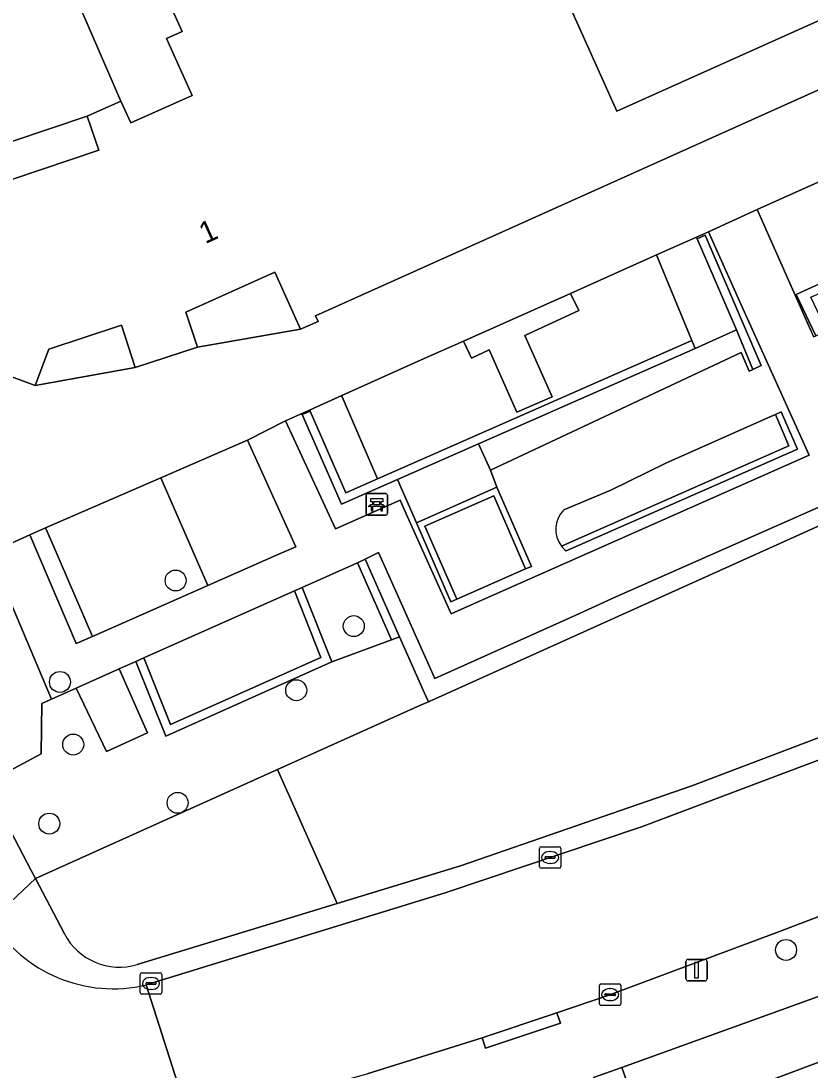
# Model space of a CAD drawing. Extents: x 161248 to 161848, y 384871 to 385383.
# Drawn here: x 161500.42 to 161537.26, y 385046.89 to 385095.85 of the extents above; entities that cross this region are included whole.
import ezdxf

# ---------------------------------------------------------------- set-up
doc = ezdxf.new("R2010")
doc.units = 0
for name, color, linetype in [('IMGEO_Bank', 7, 'Continuous'), ('IMGEO_Boom', 7, 'Continuous'), ('IMGEO_Erf', 7, 'Continuous'), ('IMGEO_Groenvoorziening', 7, 'Continuous'), ('IMGEO_Haag', 7, 'Continuous'), ('IMGEO_Kolk', 7, 'Continuous'), ('IMGEO_Lichtmast', 7, 'Continuous'), ('IMGEO_Muur', 7, 'Continuous'), ('IMGEO_Pand', 7, 'Continuous'), ('IMGEO_Pand_nummerreeks', 7, 'Continuous'), ('IMGEO_Rijbaan_lokaal_open', 7, 'Continuous'), ('IMGEO_Voetpad_halfverhard', 7, 'Continuous'), ('IMGEO_Voetpad_open', 7, 'Continuous')]:
    doc.layers.add(name, color=color, linetype=linetype)

msp = doc.modelspace()

# ---------------------------------------------------------------- linework, layer by layer
at = {"layer": 'IMGEO_Bank'}
for p, q in [((161516.532, 385072.865), (161516.532, 385073.706)), ((161516.532, 385073.706), (161516.532, 385072.865)), ((161516.607, 385073.79), (161517.448, 385073.79)), ((161517.448, 385073.79), (161516.607, 385073.79)), ((161517.532, 385073.715), (161517.532, 385072.874)), ((161517.532, 385072.874), (161517.532, 385073.715)), ((161517.229, 385073.188), (161516.836, 385073.188)), ((161516.841, 385073.296), (161516.841, 385073.402)), ((161516.885, 385073.402), (161516.885, 385073.296)), ((161517.173, 385073.408), (161516.891, 385073.408)), ((161516.891, 385073.29), (161517.173, 385073.29)), ((161517.179, 385073.296), (161517.179, 385073.402)), ((161517.223, 385073.402), (161517.223, 385073.296)), ((161517.457, 385072.79), (161516.616, 385072.79)), ((161516.616, 385072.79), (161517.457, 385072.79))]:
    msp.add_line(p, q, dxfattribs=at)
for points in [[(161516.835, 385073.408), (161516.749, 385073.408), (161516.749, 385073.569), (161517.312, 385073.569), (161517.312, 385073.408), (161517.229, 385073.408)], [(161516.779, 385073.188), (161516.637, 385073.188), (161516.749, 385073.29), (161516.835, 385073.29)], [(161516.829, 385073.181), (161516.829, 385072.974), (161516.786, 385072.974), (161516.786, 385073.181)], [(161517.229, 385073.29), (161517.312, 385073.29), (161517.424, 385073.188), (161517.285, 385073.188)], [(161517.279, 385073.181), (161517.279, 385072.974), (161517.235, 385072.974), (161517.235, 385073.181)]]:
    msp.add_lwpolyline(points, dxfattribs=at)
for centre, radius, start, end in [((161516.61, 385073.712), 0.0779, 92.4484, 184.2845), ((161516.61, 385073.712), 0.0779, 92.4484, 184.2845), ((161517.454, 385073.712), 0.0779, 2.4484, 94.2845), ((161517.454, 385073.712), 0.0779, 2.4484, 94.2845), ((161516.779, 385073.181), 0.00671, 2.8957, 87.1043), ((161516.836, 385073.181), 0.00671, 92.8957, 177.1043), ((161516.834, 385073.401), 0.00671, 2.8957, 87.1043), ((161516.834, 385073.297), 0.00671, 272.8957, 357.1043), ((161516.891, 385073.401), 0.00671, 92.8957, 177.1043), ((161516.891, 385073.297), 0.00671, 182.8957, 267.1043), ((161517.173, 385073.401), 0.00671, 2.8957, 87.1043), ((161517.173, 385073.297), 0.00671, 272.8957, 357.1043), ((161517.23, 385073.401), 0.00671, 92.8957, 177.1043), ((161517.23, 385073.297), 0.00671, 182.8957, 267.1043), ((161517.228, 385073.181), 0.00671, 2.8957, 87.1043), ((161517.285, 385073.181), 0.00671, 92.8957, 177.1043), ((161516.61, 385072.868), 0.0779, 182.4484, 274.2845), ((161516.61, 385072.868), 0.0779, 182.4484, 274.2845), ((161517.454, 385072.868), 0.0779, 272.4484, 4.2845), ((161517.454, 385072.868), 0.0779, 272.4484, 4.2845)]:
    msp.add_arc(centre, radius, start, end, dxfattribs=at)
at = {"layer": 'IMGEO_Boom'}
for centre in [(161507.64, 385069.736), (161515.959, 385067.608), (161502.24, 385065), (161513.271, 385064.613), (161502.858, 385062.078), (161507.732, 385059.358), (161501.74, 385058.389), (161536.141, 385052.491)]:
    msp.add_circle(centre, 0.489, dxfattribs=at)
at = {"layer": 'IMGEO_Erf'}
msp.add_lwpolyline([(161565.073, 385057.547), (161570.967, 385059.761), (161576.862, 385061.975), (161582.755, 385064.189), (161588.79, 385066.456), (161589.145, 385065.512), (161592.95, 385067.024), (161591.594, 385070.858), (161538.894, 385050.769), (161528.473, 385047.01), (161529.493, 385044.181), (161535.556, 385046.459), (161541.46, 385048.676), (161547.354, 385050.891), (161553.247, 385053.104), (161559.16, 385055.326)], close=True, dxfattribs=at)
at = {"layer": 'IMGEO_Groenvoorziening'}
for points in [[(161506.442, 385098.697), (161505.803, 385100.164), (161502.279, 385098.581), (161505.089, 385092.114), (161505.548, 385091.091), (161508.413, 385092.378), (161507.216, 385095.041), (161507.939, 385095.366)], [(161552.019, 385090.129), (161552.195, 385089.652), (161552.976, 385087.535), (161553.501, 385086.113), (161554.385, 385083.718), (161539.432, 385077.137), (161538.324, 385079.473), (161538.157, 385079.401), (161539.39, 385076.539), (161553.618, 385082.839), (161555.12, 385083.489), (161550.712, 385094.175), (161534.793, 385087.051), (161537.292, 385081.408), (161537.421, 385081.109), (161537.526, 385081.156), (161536.61, 385083.086)], [(161546.898, 385076.445), (161555.221, 385080.061), (161576.826, 385088.455), (161578.405, 385089.13), (161583.611, 385090.971), (161582.461, 385092.975), (161582.198, 385092.828), (161581.929, 385092.695), (161530.726, 385070.086), (161528.198, 385068.97), (161526.333, 385068.119), (161519.737, 385065.162), (161517.388, 385070.417), (161517.114, 385071.036), (161516.497, 385070.729), (161518.098, 385067.11), (161519.266, 385064.472), (161519.439, 385064.08)], [(161552.195, 385089.652), (161552.019, 385090.129), (161536.61, 385083.086), (161537.526, 385081.156), (161538.052, 385081.386), (161537.744, 385082.006), (161537.297, 385082.955), (161551.719, 385089.438), (161552.188, 385088.25), (161552.528, 385087.347), (161552.976, 385087.535)], [(161518.13, 385073.48), (161518.462, 385072.714), (161520.503, 385068.174), (161521.411, 385068.578), (161537.224, 385075.58), (161534.128, 385082.433), (161532.526, 385086.017), (161531.96, 385085.764), (161531.994, 385085.686), (161532.359, 385085.849), (161534.202, 385081.582), (161534.983, 385079.774), (161534.588, 385079.584), (161534.415, 385079.501), (161534.05, 385080.378), (161522.346, 385074.89), (161522.645, 385074.09), (161524.255, 385070.395), (161523.981, 385070.274), (161520.77, 385068.857), (161520.496, 385068.736), (161518.886, 385072.431), (161518.006, 385074.451), (161515.378, 385073.294), (161513.552, 385077.484), (161513.917, 385077.647), (161513.896, 385077.693), (161512.765, 385077.186), (161515.111, 385072.146), (161515.768, 385072.447)], [(161531.994, 385085.686), (161531.96, 385085.764), (161530.093, 385084.931), (161530.127, 385084.856), (161531.742, 385080.936), (161531.894, 385080.566), (161533.832, 385081.43)], [(161531.994, 385085.686), (161533.832, 385081.43), (161534.588, 385079.584), (161534.983, 385079.774), (161534.202, 385081.582), (161532.359, 385085.849)], [(161530.127, 385084.856), (161530.093, 385084.931), (161526.072, 385083.138), (161526.104, 385083.067), (161526.462, 385082.332), (161523.949, 385081.175), (161525.215, 385078.314), (161523.576, 385077.597), (161522.284, 385080.497), (161521.452, 385080.111), (161521.108, 385080.845), (161521.079, 385080.91), (161519.104, 385080.029), (161515.394, 385078.365), (161515.417, 385078.314), (161517.068, 385074.475), (161531.742, 385080.936)], [(161523.949, 385081.175), (161526.462, 385082.332), (161526.104, 385083.067), (161526.072, 385083.138), (161521.079, 385080.91), (161521.108, 385080.845), (161521.452, 385080.111), (161522.284, 385080.497), (161523.576, 385077.597), (161525.215, 385078.314)], [(161531.894, 385080.566), (161521.777, 385076.111), (161522.346, 385074.89), (161534.05, 385080.378), (161534.415, 385079.501), (161534.588, 385079.584), (161533.832, 385081.43)], [(161517.068, 385074.475), (161515.584, 385073.822), (161513.917, 385077.647), (161513.552, 385077.484), (161515.378, 385073.294), (161518.006, 385074.451), (161521.777, 385076.111), (161531.894, 385080.566), (161531.742, 385080.936)], [(161515.417, 385078.314), (161515.394, 385078.365), (161513.896, 385077.693), (161513.917, 385077.647), (161515.584, 385073.822), (161517.068, 385074.475)], [(161511.002, 385076.293), (161506.948, 385074.531), (161509.142, 385069.503), (161512.497, 385070.981), (161513.245, 385071.304)], [(161518.006, 385074.451), (161518.886, 385072.431), (161522.645, 385074.09), (161522.346, 385074.89), (161521.777, 385076.111)], [(161506.948, 385074.531), (161501.565, 385072.192), (161501.854, 385071.524), (161503.752, 385067.128), (161509.142, 385069.503)], [(161524.255, 385070.395), (161522.645, 385074.09), (161518.886, 385072.431), (161520.496, 385068.736), (161520.77, 385068.857), (161519.28, 385072.277), (161522.49, 385073.694), (161523.981, 385070.274)], [(161522.49, 385073.694), (161519.28, 385072.277), (161520.77, 385068.857), (161523.981, 385070.274)], [(161501.854, 385071.524), (161501.565, 385072.192), (161500.827, 385071.871), (161503.003, 385066.792), (161503.752, 385067.128)], [(161498.962, 385071.03), (161497.959, 385070.568), (161497.741, 385070.45), (161494.24, 385068.892), (161498.766, 385060.259), (161501.355, 385061.65), (161501.392, 385064.002), (161501.846, 385064.204), (161499.218, 385070.39)], [(161516.132, 385070.566), (161513.55, 385069.416), (161514.93, 385065.934), (161517.723, 385066.971)], [(161518.098, 385067.11), (161516.497, 385070.729), (161516.132, 385070.566), (161517.723, 385066.971)], [(161513.184, 385069.253), (161514.417, 385066.143), (161507.394, 385063.009), (161506.153, 385066.122), (161505.787, 385065.959), (161507.177, 385062.474), (161514.93, 385065.934), (161513.55, 385069.416)], [(161513.184, 385069.253), (161506.153, 385066.122), (161507.394, 385063.009), (161514.417, 385066.143)], [(161519.074, 385063.916), (161519.439, 385064.08), (161519.266, 385064.472), (161518.098, 385067.11), (161517.723, 385066.971), (161514.93, 385065.934), (161507.177, 385062.474), (161505.787, 385065.959), (161505.007, 385065.612), (161506.332, 385062.63), (161504.42, 385061.76), (161502.997, 385064.717), (161501.846, 385064.204), (161501.392, 385064.002), (161501.355, 385061.65), (161498.766, 385060.259), (161500.895, 385056.199), (161501.094, 385055.82), (161512.396, 385060.909)], [(161502.997, 385064.717), (161504.42, 385061.76), (161506.332, 385062.63), (161505.007, 385065.612)]]:
    msp.add_lwpolyline(points, close=True, dxfattribs=at)
for points in [[(161589.28, 385082.44), (161583.611, 385090.971), (161578.405, 385089.13), (161576.826, 385088.455), (161555.221, 385080.061), (161546.898, 385076.445), (161519.439, 385064.08), (161519.074, 385063.916), (161512.396, 385060.909), (161515.187, 385054.666), (161520.946, 385056.425), (161531.74, 385060.145), (161584.888, 385080.338)], [(161525.881, 385071.113), (161536.668, 385075.872), (161535.919, 385077.607), (161535.644, 385077.485), (161536.275, 385076.026), (161525.656, 385071.341)], [(161525.656, 385071.341), (161536.275, 385076.026), (161535.644, 385077.485), (161535.315, 385077.339), (161530.531, 385075.211), (161527.955, 385073.955), (161525.765, 385073.031)], [(161527.955, 385073.955), (161530.531, 385075.211), (161535.315, 385077.339), (161535.644, 385077.485), (161535.919, 385077.607), (161536.668, 385075.872), (161525.881, 385071.113)], [(161525.765, 385073.031), (161527.955, 385073.955)], [(161505.845, 385051.813), (161515.187, 385054.666), (161512.396, 385060.909), (161501.094, 385055.82), (161502.444, 385053.246)]]:
    msp.add_lwpolyline(points, dxfattribs=at)
for centre, radius, start, end in [((161526.68, 385072.123), 1.289, 135.2454, 217.3741), ((161526.68, 385072.123), 1.289, 135.2454, 217.3741), ((161526.655, 385072.102), 1.256, 217.2933, 231.9478), ((161526.655, 385072.102), 1.256, 217.2933, 231.9478), ((161505.014, 385054.592), 2.901, 207.6488, 286.6553)]:
    msp.add_arc(centre, radius, start, end, dxfattribs=at)
at = {"layer": 'IMGEO_Haag'}
for points in [[(161552.195, 385089.652), (161552.019, 385090.129), (161536.61, 385083.086), (161537.526, 385081.156), (161538.052, 385081.386), (161537.744, 385082.006), (161537.297, 385082.955), (161551.719, 385089.438), (161552.188, 385088.25), (161552.528, 385087.347), (161552.976, 385087.535)], [(161531.994, 385085.686), (161533.832, 385081.43), (161534.588, 385079.584), (161534.983, 385079.774), (161534.202, 385081.582), (161532.359, 385085.849)], [(161517.068, 385074.475), (161515.584, 385073.822), (161513.917, 385077.647), (161513.552, 385077.484), (161515.378, 385073.294), (161518.006, 385074.451), (161521.777, 385076.111), (161531.894, 385080.566), (161531.742, 385080.936)], [(161518.006, 385074.451), (161518.886, 385072.431), (161522.645, 385074.09), (161522.346, 385074.89), (161521.777, 385076.111)], [(161506.948, 385074.531), (161501.565, 385072.192), (161501.854, 385071.524), (161503.752, 385067.128), (161509.142, 385069.503)], [(161524.255, 385070.395), (161522.645, 385074.09), (161518.886, 385072.431), (161520.496, 385068.736), (161520.77, 385068.857), (161519.28, 385072.277), (161522.49, 385073.694), (161523.981, 385070.274)], [(161518.098, 385067.11), (161516.497, 385070.729), (161516.132, 385070.566), (161517.723, 385066.971)], [(161513.184, 385069.253), (161514.417, 385066.143), (161507.394, 385063.009), (161506.153, 385066.122), (161505.787, 385065.959), (161507.177, 385062.474), (161514.93, 385065.934), (161513.55, 385069.416)]]:
    msp.add_lwpolyline(points, close=True, dxfattribs=at)
msp.add_lwpolyline([(161525.881, 385071.113), (161536.668, 385075.872), (161535.919, 385077.607), (161535.644, 385077.485), (161536.275, 385076.026), (161525.656, 385071.341)], dxfattribs=at)
msp.add_arc((161526.655, 385072.102), 1.256, 217.2933, 231.9478, dxfattribs=at)
at = {"layer": 'IMGEO_Kolk'}
for p, q in [((161524.701, 385057.307), (161525.553, 385057.307)), ((161524.626, 385056.381), (161524.626, 385057.233)), ((161524.885, 385056.801), (161524.885, 385056.813)), ((161524.928, 385056.85), (161525.326, 385056.85)), ((161525.114, 385057.087), (161525.139, 385057.087)), ((161525.369, 385056.813), (161525.369, 385056.801)), ((161525.627, 385057.233), (161525.627, 385056.381)), ((161525.323, 385056.764), (161524.925, 385056.764)), ((161525.137, 385056.527), (161525.112, 385056.527)), ((161525.553, 385056.307), (161524.701, 385056.307)), ((161506.063, 385051.426), (161506.915, 385051.426)), ((161505.988, 385050.5), (161505.988, 385051.352)), ((161506.29, 385050.969), (161506.688, 385050.969)), ((161506.476, 385051.206), (161506.501, 385051.206)), ((161506.989, 385051.352), (161506.989, 385050.5)), ((161506.247, 385050.92), (161506.247, 385050.932)), ((161506.685, 385050.883), (161506.287, 385050.883)), ((161506.499, 385050.646), (161506.474, 385050.646)), ((161506.731, 385050.932), (161506.731, 385050.92)), ((161527.428, 385049.98), (161527.428, 385050.832)), ((161527.503, 385050.906), (161528.355, 385050.906)), ((161527.73, 385050.449), (161528.128, 385050.449)), ((161527.916, 385050.686), (161527.941, 385050.686)), ((161528.429, 385050.832), (161528.429, 385049.98)), ((161506.915, 385050.426), (161506.063, 385050.426)), ((161527.687, 385050.4), (161527.687, 385050.412)), ((161528.125, 385050.363), (161527.727, 385050.363)), ((161527.939, 385050.126), (161527.914, 385050.126)), ((161528.171, 385050.412), (161528.171, 385050.4)), ((161528.355, 385049.906), (161527.503, 385049.906))]:
    msp.add_line(p, q, dxfattribs=at)
for points in [[(161524.701, 385057.307), (161525.553, 385057.307)], [(161524.626, 385056.381), (161524.626, 385057.233)], [(161525.627, 385057.233), (161525.627, 385056.381)], [(161525.553, 385056.307), (161524.701, 385056.307)], [(161506.063, 385051.426), (161506.915, 385051.426)], [(161505.988, 385050.5), (161505.988, 385051.352)], [(161506.989, 385051.352), (161506.989, 385050.5)], [(161527.428, 385049.98), (161527.428, 385050.832)], [(161527.503, 385050.906), (161528.355, 385050.906)], [(161528.429, 385050.832), (161528.429, 385049.98)], [(161506.915, 385050.426), (161506.063, 385050.426)], [(161528.355, 385049.906), (161527.503, 385049.906)]]:
    msp.add_lwpolyline(points, dxfattribs=at)
for centre, radius, start, end in [((161524.703, 385057.231), 0.0765, 91.552, 178.448), ((161524.703, 385057.231), 0.0765, 91.552, 178.448), ((161525.551, 385057.231), 0.0765, 1.552, 88.448), ((161525.551, 385057.231), 0.0765, 1.552, 88.448), ((161524.925, 385056.81), 0.0403, 85.8775, 175.7526), ((161525.33, 385056.812), 0.0386, 1.7309, 96.639), ((161524.703, 385056.383), 0.0765, 181.552, 268.448), ((161524.703, 385056.383), 0.0765, 181.552, 268.448), ((161524.922, 385056.8), 0.0366, 178.938, 274.7102), ((161525.326, 385056.807), 0.043, 264.8664, 352.4533), ((161525.551, 385056.383), 0.0765, 271.552, 358.448), ((161525.551, 385056.383), 0.0765, 271.552, 358.448), ((161506.065, 385051.35), 0.0765, 91.552, 178.448), ((161506.065, 385051.35), 0.0765, 91.552, 178.448), ((161506.913, 385051.35), 0.0765, 1.552, 88.448), ((161506.913, 385051.35), 0.0765, 1.552, 88.448), ((161506.287, 385050.929), 0.0403, 85.8775, 175.7526), ((161506.692, 385050.931), 0.0386, 1.7309, 96.639), ((161506.065, 385050.502), 0.0765, 181.552, 268.448), ((161506.065, 385050.502), 0.0765, 181.552, 268.448), ((161506.284, 385050.919), 0.0366, 178.938, 274.7102), ((161506.688, 385050.926), 0.043, 264.8664, 352.4533), ((161506.913, 385050.502), 0.0765, 271.552, 358.448), ((161506.913, 385050.502), 0.0765, 271.552, 358.448), ((161527.505, 385050.83), 0.0765, 91.552, 178.448), ((161527.505, 385050.83), 0.0765, 91.552, 178.448), ((161527.727, 385050.409), 0.0403, 85.8775, 175.7526), ((161528.132, 385050.411), 0.0386, 1.7309, 96.639), ((161528.353, 385050.83), 0.0765, 1.552, 88.448), ((161528.353, 385050.83), 0.0765, 1.552, 88.448), ((161527.505, 385049.982), 0.0765, 181.552, 268.448), ((161527.505, 385049.982), 0.0765, 181.552, 268.448), ((161527.724, 385050.399), 0.0366, 178.938, 274.7102), ((161528.128, 385050.406), 0.043, 264.8664, 352.4533), ((161528.353, 385049.982), 0.0765, 271.552, 358.448), ((161528.353, 385049.982), 0.0765, 271.552, 358.448)]:
    msp.add_arc(centre, radius, start, end, dxfattribs=at)
for centre, major_axis, ratio, start_param, end_param in [((161525.113, 385056.807), (-0.387, 0.002), 0.722429, 4.712389, 7.853982), ((161525.138, 385056.807), (-0.39, 0.002), 0.717154, 1.570796, 4.712389), ((161506.475, 385050.926), (-0.387, 0.002), 0.722429, 4.712389, 7.853982), ((161506.5, 385050.926), (-0.39, 0.002), 0.717154, 1.570796, 4.712389), ((161527.915, 385050.406), (-0.387, 0.002), 0.722429, 4.712389, 7.853982), ((161527.94, 385050.406), (-0.39, 0.002), 0.717154, 1.570796, 4.712389)]:
    msp.add_ellipse(centre, major_axis=major_axis, ratio=ratio, start_param=start_param, end_param=end_param, dxfattribs=at)
at = {"layer": 'IMGEO_Lichtmast'}
for p, q in [((161531.466, 385051.149), (161531.466, 385051.949)), ((161531.466, 385051.949), (161531.466, 385051.149)), ((161531.566, 385052.049), (161532.356, 385052.049)), ((161532.356, 385052.049), (161531.566, 385052.049)), ((161532.456, 385051.949), (161532.456, 385051.149)), ((161532.456, 385051.149), (161532.456, 385051.949)), ((161532.356, 385051.049), (161531.566, 385051.049)), ((161531.566, 385051.049), (161532.356, 385051.049))]:
    msp.add_line(p, q, dxfattribs=at)
msp.add_lwpolyline([(161531.886, 385051.924), (161532.036, 385051.924), (161532.036, 385051.174), (161531.886, 385051.174), (161531.886, 385051.924)], dxfattribs=at)
for centre, start, end in [((161531.566, 385051.949), 90, 180), ((161531.566, 385051.949), 90, 180), ((161532.356, 385051.949), 0, 90), ((161532.356, 385051.949), 360, 90), ((161531.566, 385051.149), 180, 270), ((161531.566, 385051.149), 180, 270), ((161532.356, 385051.149), 270, 0), ((161532.356, 385051.149), 270, 0)]:
    msp.add_arc(centre, 0.1, start, end, dxfattribs=at)
at = {"layer": 'IMGEO_Muur'}
for points in [[(161498.766, 385060.259), (161500.895, 385056.199)], [(161500.895, 385056.199), (161501.094, 385055.82)]]:
    msp.add_lwpolyline(points, dxfattribs=at)
at = {"layer": 'IMGEO_Pand'}
for points in [[(161543.475, 385098.484), (161528.242, 385091.641), (161524.736, 385099.445), (161540.026, 385106.314)], [(161506.442, 385098.697), (161507.939, 385095.366), (161507.216, 385095.041), (161508.413, 385092.378), (161505.548, 385091.091), (161505.089, 385092.114), (161503.513, 385091.407), (161504.049, 385089.82), (161500, 385088.452)], [(161500, 385079.238), (161501.075, 385078.83), (161501.721, 385080.529), (161505.107, 385081.646), (161505.758, 385079.671), (161508.662, 385080.628), (161508.122, 385082.268), (161512.277, 385084.134), (161513.477, 385081.462), (161514.288, 385081.826), (161514.171, 385082.086), (161544.654, 385095.78)]]:
    msp.add_lwpolyline(points, dxfattribs=at)
msp.add_lwpolyline([(161541.46, 385048.676), (161535.556, 385046.459), (161538.491, 385038.648), (161544.394, 385040.865)], close=True, dxfattribs=at)
at = {"layer": 'IMGEO_Rijbaan_lokaal_open'}
for points in [[(161586.502, 385079.759), (161585.906, 385079.534), (161529.392, 385058.239), (161520.264, 385055.172), (161506.266, 385050.857), (161508.319, 385044.433), (161516.58, 385046.703), (161521.95, 385048.386), (161525.446, 385049.549), (161527.874, 385050.388), (161535.71, 385053.309), (161590.259, 385074.054)], [(161508.319, 385044.433), (161506.266, 385050.857)]]:
    msp.add_lwpolyline(points, dxfattribs=at)
msp.add_arc((161504.733, 385057.383), 6.704, 211.5543, 283.2161, dxfattribs=at)
at = {"layer": 'IMGEO_Voetpad_halfverhard'}
for points in [[(161499.218, 385070.39), (161501.846, 385064.204), (161502.997, 385064.717), (161505.007, 385065.612), (161505.787, 385065.959), (161506.153, 385066.122), (161513.184, 385069.253), (161513.55, 385069.416), (161516.132, 385070.566), (161516.497, 385070.729), (161517.114, 385071.036), (161517.388, 385070.417), (161519.737, 385065.162), (161526.333, 385068.119), (161528.198, 385068.97), (161530.726, 385070.086), (161581.929, 385092.695)], [(161537.292, 385081.408), (161534.793, 385087.051), (161532.526, 385086.017), (161534.128, 385082.433), (161537.224, 385075.58), (161521.411, 385068.578), (161520.503, 385068.174), (161518.462, 385072.714), (161518.13, 385073.48), (161515.768, 385072.447), (161515.111, 385072.146), (161512.765, 385077.186), (161511.002, 385076.293), (161513.245, 385071.304), (161512.497, 385070.981), (161509.142, 385069.503), (161503.752, 385067.128), (161503.003, 385066.792), (161500.827, 385071.871), (161498.962, 385071.03)]]:
    msp.add_lwpolyline(points, dxfattribs=at)
at = {"layer": 'IMGEO_Voetpad_open'}
for points in [[(161540.85, 385106.449), (161540.114, 385106.118), (161540.026, 385106.314), (161524.736, 385099.445), (161528.242, 385091.641), (161543.475, 385098.484), (161543.409, 385098.631), (161544.216, 385098.993)], [(161503.513, 385091.407), (161500, 385090.22), (161497.562, 385089.397), (161497.366, 385088.879), (161499.2, 385088.182), (161500, 385088.452), (161504.049, 385089.82)], [(161513.477, 385081.462), (161512.277, 385084.134), (161508.122, 385082.268), (161508.662, 385080.628)], [(161505.758, 385079.671), (161505.107, 385081.646), (161501.721, 385080.529), (161501.075, 385078.83)], [(161521.95, 385048.386), (161522.107, 385047.913), (161525.603, 385049.075), (161525.446, 385049.549)]]:
    msp.add_lwpolyline(points, close=True, dxfattribs=at)
for points in [[(161544.654, 385095.78), (161514.171, 385082.086), (161514.288, 385081.826), (161513.477, 385081.462), (161508.662, 385080.628), (161505.758, 385079.671), (161501.075, 385078.83), (161500, 385079.238), (161499.243, 385079.526), (161498.597, 385080.086), (161496.491, 385086.198), (161496.632, 385086.948), (161497.366, 385088.879), (161497.562, 385089.397), (161500, 385090.22), (161503.513, 385091.407), (161505.089, 385092.114), (161502.279, 385098.581)], [(161527.147, 385046.532), (161528.473, 385047.01), (161538.894, 385050.769), (161591.594, 385070.858), (161592.95, 385067.024), (161595.155, 385061.233), (161594.788, 385056.581), (161594.068, 385048.384), (161593.863, 385046.965), (161595.047, 385046.848), (161596.272, 385062.029), (161592.706, 385071.279), (161596.479, 385072.714), (161597.661, 385073.166), (161598.554, 385070.923), (161599.306, 385070.624), (161609.012, 385095.368)], [(161498.962, 385071.03), (161500.827, 385071.871), (161501.565, 385072.192), (161506.948, 385074.531), (161511.002, 385076.293), (161512.765, 385077.186), (161513.896, 385077.693), (161515.394, 385078.365), (161519.104, 385080.029), (161521.079, 385080.91), (161526.072, 385083.138), (161530.093, 385084.931), (161531.96, 385085.764), (161532.526, 385086.017), (161534.793, 385087.051), (161550.712, 385094.175)], [(161488.539, 385076.16), (161488.847, 385075.634), (161487.941, 385075.14), (161488.906, 385073.312), (161499.021, 385053.875), (161501.094, 385055.82), (161500.895, 385056.199), (161498.766, 385060.259), (161494.24, 385068.892), (161490.088, 385076.816), (161490.076, 385076.838), (161489.373, 385078.147), (161488.184, 385079.907), (161487.868, 385080.375), (161486.922, 385081.494), (161485.879, 385082.523), (161484.749, 385083.456), (161483.54, 385084.283), (161482.262, 385085), (161480.924, 385085.599), (161480.771, 385085.659), (161479.331, 385086.193)], [(161584.888, 385080.338), (161531.74, 385060.145), (161520.946, 385056.425), (161515.187, 385054.666), (161505.845, 385051.813)], [(161506.266, 385050.857), (161520.264, 385055.172), (161529.392, 385058.239), (161585.906, 385079.534), (161586.502, 385079.759)], [(161590.259, 385074.054), (161535.71, 385053.309), (161527.874, 385050.388), (161525.446, 385049.549), (161525.603, 385049.075), (161522.107, 385047.913), (161521.95, 385048.386), (161516.58, 385046.703)], [(161501.094, 385055.82), (161499.021, 385053.875)], [(161502.444, 385053.246), (161501.094, 385055.82)], [(161529.493, 385044.181), (161528.473, 385047.01), (161527.147, 385046.532)]]:
    msp.add_lwpolyline(points, dxfattribs=at)
for centre, radius, start, end in [((161504.733, 385057.383), 6.704, 211.5543, 283.2161), ((161505.014, 385054.592), 2.901, 207.6488, 286.6553)]:
    msp.add_arc(centre, radius, start, end, dxfattribs=at)

# ---------------------------------------------------------------- texts
at = {"layer": 'IMGEO_Pand_nummerreeks'}
msp.add_text('1', height=1, rotation=24.1847, dxfattribs=at).set_placement((161509.02, 385085.433))

doc.saveas('drawing.dxf')
